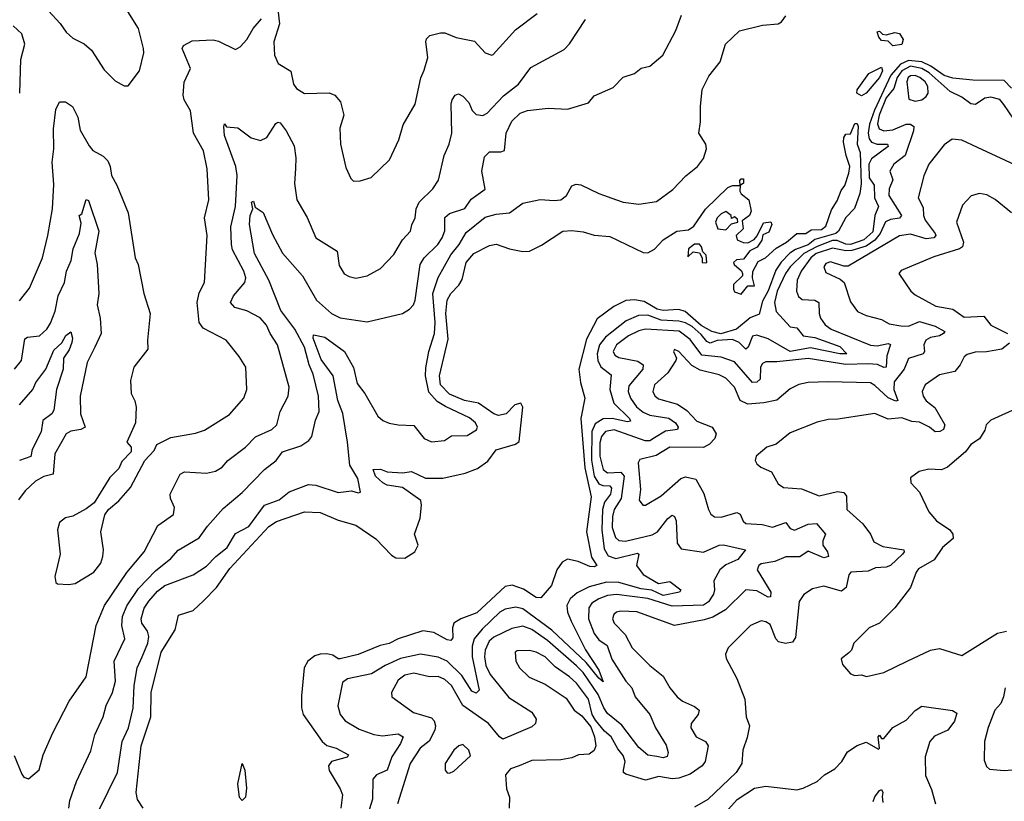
# Model space of a CAD drawing. Extents: x 1245432 to 1420865, y 606325 to 671314.
# Tile 278 of 382: x 1356476 to 1360896, y 649726 to 653234. Entities that reach past the tile are written whole.
import ezdxf

# ---------------------------------------------------------------- set-up
doc = ezdxf.new("R2010")
doc.units = 0

msp = doc.modelspace()

# ---------------------------------------------------------------- linework, layer by layer
at = {"layer": '0CON20XD'}
for points in [[(1356605, 653274), (1356657.5, 653217.5), (1356685, 653178), (1356715, 653151.2), (1356765, 653126.2), (1356797.6, 653097.6), (1356855, 653008.8), (1356905, 652960), (1356945, 652937.5), (1356963, 652937), (1357014.2, 653005), (1357032.9, 653085), (1357031.4, 653105), (1357008.9, 653195), (1356946.7, 653295)], [(1357635, 653280), (1357642, 653215), (1357617.4, 653135), (1357620, 653075), (1357636.8, 653036.8), (1357692.4, 653002.4), (1357704.4, 652945), (1357719.2, 652925), (1357755, 652903.1), (1357865, 652905.8), (1357891.2, 652895), (1357916.2, 652866.2), (1357931.4, 652805), (1357913.2, 652746.8), (1357916, 652675), (1357940, 652570), (1357961.7, 652521.7), (1357975, 652510), (1358005, 652511.2), (1358054.2, 652525.8), (1358136, 652605), (1358178.6, 652695), (1358197.6, 652762.4), (1358251.9, 652855), (1358276.7, 652973.3), (1358292.3, 653007.7), (1358307.7, 653065), (1358298.5, 653135), (1358301.8, 653148.2), (1358317, 653163), (1358365, 653175.7), (1358385, 653175.6), (1358435, 653154.6), (1358517.6, 653137.6), (1358565, 653085.6), (1358595, 653074.2), (1358601.7, 653078.3), (1358701.2, 653188.8), (1358798.4, 653261.6)], [(1356451.7, 649931.7), (1356485, 649848), (1356495, 649833.8), (1356515, 649826.7), (1356563.2, 649866.8), (1356581.1, 649935), (1356625, 650034), (1356698.6, 650175), (1356773.8, 650285), (1356818.8, 650515), (1356856.2, 650605), (1356957.4, 650752.6), (1357035.4, 650845), (1357096.5, 650963.5), (1357166.6, 651013.4), (1357171.5, 651045), (1357152.9, 651085), (1357150.9, 651105), (1357196.2, 651195), (1357215.9, 651204.1), (1357315, 651198.8), (1357355, 651207.1), (1357384.3, 651225), (1357410.8, 651255), (1357488.9, 651315), (1357535, 651362.5), (1357607.5, 651395), (1357629.5, 651415), (1357645.6, 651475), (1357680.5, 651545), (1357685.4, 651585), (1357633.3, 651775), (1357600.7, 651825), (1357583.2, 651863.2), (1357555.7, 651895.7), (1357495, 651926.7), (1357441.7, 651941.7), (1357422.5, 651965), (1357435.4, 651995), (1357486.1, 652053.9), (1357491.3, 652075), (1357482.7, 652105), (1357431.4, 652201.4), (1357426.1, 652225), (1357423.8, 652305), (1357444.4, 652395), (1357452.6, 652535), (1357445.8, 652575), (1357394.8, 652715), (1357392.5, 652755), (1357395, 652766.2), (1357403.9, 652753.9), (1357455, 652748.7), (1357515, 652704.5), (1357557.6, 652692.4), (1357585, 652706), (1357625, 652768.8), (1357635, 652774), (1357645, 652770.8), (1357672.5, 652735), (1357707.8, 652667.8), (1357715.3, 652614.7), (1357714.2, 652565.8), (1357709.4, 652499.4), (1357719.5, 652425), (1357766, 652346), (1357805.7, 652255), (1357900.8, 652195), (1357910.7, 652130.7), (1357933.2, 652093.2), (1357955, 652080.8), (1357985, 652074.2), (1358035, 652084.4), (1358095, 652117.1), (1358155, 652180.8), (1358195, 652245.7), (1358230, 652285), (1358236.2, 652313.8), (1358251.8, 652345), (1358256.1, 652385), (1358269.6, 652415), (1358331.1, 652475), (1358356, 652514), (1358381.2, 652625), (1358403.8, 652675), (1358416.2, 652725), (1358412.2, 652855), (1358417.3, 652875), (1358431.4, 652895), (1358445, 652901.1), (1358465, 652890.4), (1358491.9, 652861.9), (1358506.3, 652826.4), (1358525, 652808.2), (1358555, 652803.5), (1358574.4, 652815), (1358647.9, 652892.1), (1358714.6, 652945), (1358771, 653019), (1358919.8, 653100.2), (1358944.3, 653125.7), (1359016, 653235)], [(1356475, 651972.9), (1356520.5, 652029.5), (1356578.2, 652165), (1356602.7, 652265), (1356622.7, 652385), (1356628.6, 652495), (1356622.1, 652595), (1356629.7, 652655), (1356628.1, 652745), (1356638.6, 652831.4), (1356654.5, 652865.5), (1356681.2, 652865), (1356712.5, 652845), (1356737.3, 652797.3), (1356748, 652738), (1356787.3, 652667.3), (1356805, 652646.9), (1356851.3, 652621.3), (1356871.3, 652601.3), (1356882.3, 652575), (1356887.5, 652535), (1356911.7, 652491.7), (1356963, 652367), (1356994.4, 652165), (1357007.9, 652135), (1357033.5, 652005), (1357062.1, 651915), (1357049.1, 651795), (1357050.5, 651755), (1356988.6, 651675), (1356973.5, 651615), (1356975.8, 651555.8), (1356993, 651523), (1356998.9, 651495), (1356995.6, 651425), (1356957.5, 651337.5), (1356976.7, 651315), (1356976.2, 651295), (1356935, 651251.2), (1356920.5, 651219.5), (1356881.2, 651178.8), (1356810, 651065), (1356775, 651038.8), (1356715, 651006.2), (1356682.3, 650997.7), (1356655, 650976.7), (1356646.2, 650945), (1356658, 650835), (1356646, 650785), (1356634, 650735), (1356638.3, 650708.3), (1356645, 650702.5), (1356695, 650698.6), (1356725, 650704.2), (1356808.8, 650755), (1356840, 650795), (1356849.2, 650825), (1356852.9, 650855), (1356840, 650935), (1356858.3, 651011.7), (1356874.3, 651035.7), (1356921.2, 651075), (1356973.8, 651135), (1357038, 651255), (1357079.1, 651300.9), (1357091.9, 651328.1), (1357155, 651358.6), (1357265, 651378.1), (1357305, 651391.9), (1357418.1, 651461.9), (1357481.9, 651535), (1357495.6, 651575), (1357490.8, 651675), (1357461.7, 651721.7), (1357402.5, 651795), (1357299.3, 651849.3), (1357281.1, 651875), (1357272.3, 651965), (1357282, 652008), (1357305.6, 652054.4), (1357318.2, 652265), (1357305.4, 652345), (1357325.4, 652425.4), (1357317.9, 652565), (1357301.1, 652645), (1357256.9, 652725), (1357242.9, 652825), (1357214.7, 652874.7), (1357209.6, 652895), (1357215, 652953.3), (1357243.1, 653015), (1357205.8, 653105), (1357211.9, 653118.1), (1357250.2, 653139.8), (1357345, 653144.5), (1357368.5, 653138.5), (1357445, 653100), (1357465, 653112), (1357495, 653145.6), (1357523.6, 653195), (1357561.5, 653238.5)], [(1356696, 649695), (1356700.8, 649729.3), (1356730.5, 649815), (1356795, 649952), (1356813.8, 650025), (1356851.3, 650105), (1356864.4, 650155.6), (1356892.2, 650215), (1356905.7, 650265), (1356900, 650355), (1356947.7, 650455), (1356934.7, 650515), (1356937.1, 650555), (1356957.3, 650602.7), (1357009, 650681), (1357085, 650760.8), (1357153.8, 650815), (1357187.4, 650852.6), (1357281.5, 650908.5), (1357319.1, 650960.9), (1357389.7, 651040.3), (1357475, 651112.1), (1357575, 651214.5), (1357626.9, 651255), (1357655.3, 651294.7), (1357737.9, 651322.1), (1357774.3, 651345), (1357786.9, 651363.1), (1357803.4, 651436.6), (1357820.8, 651475), (1357817.7, 651545), (1357793.7, 651643.7), (1357775.9, 651685), (1357755, 651763.6), (1357711.4, 651845), (1357648.8, 651928.8), (1357594.2, 652065), (1357530.7, 652185), (1357508, 652315), (1357510.3, 652355), (1357522.9, 652385), (1357516.7, 652415), (1357525, 652420), (1357533.3, 652393.3), (1357568.7, 652368.7), (1357610.7, 652270.7), (1357655, 652186.9), (1357745.4, 652085), (1357808.4, 651975), (1357875.2, 651915.2), (1357915, 651895.4), (1358035, 651878.1), (1358194.2, 651915.8), (1358226.2, 651935), (1358244, 651955), (1358251.4, 651975), (1358273.9, 652135), (1358291.8, 652165), (1358353.3, 652225), (1358372.5, 652255), (1358383.6, 652286.4), (1358385, 652345.8), (1358405.3, 652364.7), (1358473.7, 652386.3), (1358501.9, 652428.1), (1358565, 652474), (1358550.4, 652555), (1358561.8, 652618.2), (1358585, 652640.6), (1358635, 652641.1), (1358652.7, 652647.3), (1358659.3, 652725), (1358685, 652778.9), (1358722.9, 652815), (1358755, 652827.2), (1358847.6, 652837.6), (1358935, 652832.9), (1359029.7, 652860.3), (1359055, 652892), (1359140.3, 652929.7), (1359185, 652976.2), (1359235, 652992), (1359265, 653016.2), (1359305, 653026.2), (1359363.3, 653075), (1359421.4, 653185), (1359446, 653255)], [(1356830.9, 649685), (1356914.7, 649855), (1356936.3, 649995), (1356964.3, 650055), (1356986, 650144), (1356990.2, 650245), (1357002.6, 650325), (1357025.4, 650374.6), (1357051.2, 650435), (1357056, 650465), (1357049.5, 650489.5), (1357023.8, 650525), (1357020.8, 650545), (1357035, 650593.3), (1357055, 650624.7), (1357095, 650669.4), (1357127.3, 650695), (1357255, 650742.9), (1357315, 650781.2), (1357356.8, 650825), (1357407.7, 650865), (1357445, 650927.4), (1357505, 650959.2), (1357575, 651054.7), (1357640.5, 651079.5), (1357685, 651114.6), (1357771.7, 651148.3), (1357805, 651144.6), (1357905, 651112), (1357965, 651120), (1357995, 651110), (1358006.4, 651113.6), (1357994.2, 651175), (1357957.2, 651235), (1357947.2, 651337.2), (1357927.1, 651467.1), (1357904.5, 651524.5), (1357882.7, 651635), (1357829.7, 651709.7), (1357793.7, 651805), (1357795, 651820), (1357845, 651809.3), (1357933.6, 651745), (1357975, 651672.9), (1357990.7, 651600.7), (1358025.8, 651555.8), (1358084, 651455), (1358105.8, 651435), (1358135, 651422.5), (1358175, 651415.8), (1358245, 651412.9), (1358291.9, 651355), (1358325, 651338.9), (1358382.5, 651345), (1358415, 651365.8), (1358485, 651367.5), (1358526.9, 651393.1), (1358530.5, 651405), (1358521.5, 651425), (1358495, 651447.3), (1358388, 651498), (1358350.3, 651520.3), (1358312.9, 651562.9), (1358297.9, 651635), (1358298.7, 651671.3), (1358313, 651745), (1358338.5, 651825), (1358340.7, 651875), (1358331, 652005), (1358355, 652077.7), (1358411, 652179), (1358448, 652225), (1358480.6, 652279.4), (1358565, 652347.3), (1358615, 652360.9), (1358675, 652366.7), (1358735, 652411.1), (1358812.7, 652427.3), (1358875, 652422.2), (1358905, 652426.2), (1358930.6, 652445), (1358955, 652489.2), (1358973.6, 652496.4), (1358995, 652492.9), (1359075, 652454.5), (1359155.4, 652425.4), (1359185, 652415.5), (1359255, 652406.4), (1359335, 652418.6), (1359407.7, 652472.3), (1359466.6, 652533.4), (1359518.2, 652575), (1359545, 652611.4), (1359558.2, 652655), (1359555.5, 652675), (1359524.6, 652725), (1359532.5, 652775), (1359531.3, 652845), (1359539.2, 652920.8), (1359569.7, 652980.3), (1359620.4, 653045), (1359644.4, 653125), (1359706.4, 653183.6), (1359810.7, 653209.3), (1359880, 653215), (1359895.6, 653225), (1359915, 653252)], [(1356475.9, 652904.1), (1356481.5, 653055), (1356498.4, 653125), (1356485, 653170), (1356447.1, 653207.1)], [(1360395, 653117.5), (1360375, 653137.8), (1360345, 653140.9), (1360332.1, 653155), (1360325, 653180), (1360335, 653183.3), (1360349.3, 653169.3), (1360365, 653165.5), (1360405, 653176.9), (1360425, 653172.1), (1360441.8, 653145), (1360435, 653122.2), (1360395, 653117.5)], [(1360927.5, 652927.4), (1360895, 652961.6), (1360755, 652962.1), (1360665, 652971.1), (1360625, 652983.1), (1360565.8, 653025.8), (1360525.3, 653045.3), (1360465, 653051.4), (1360429.6, 653035), (1360386, 652985), (1360312.4, 652827.6), (1360291.1, 652765), (1360284.6, 652725), (1360289.2, 652699.2), (1360300, 652685), (1360325, 652676.1), (1360372, 652675), (1360373.9, 652665), (1360299.7, 652610.3), (1360287.8, 652585), (1360289.8, 652525), (1360311.6, 652491.6), (1360313, 652435), (1360331.2, 652395), (1360314.6, 652355.4), (1360305, 652281.4), (1360265, 652245.4), (1360205, 652224.8), (1360185, 652226.5), (1360145, 652243.3), (1360125, 652243), (1360055, 652216.8), (1359995.4, 652185), (1359934.9, 652125), (1359913.1, 652095), (1359876.5, 652015), (1359864.8, 651965), (1359870.9, 651925), (1359933.8, 651855), (1359965, 651851.2), (1359992.1, 651815), (1360045, 651807.7), (1360158, 651768), (1360188.9, 651735), (1360157.8, 651735), (1360025, 651760.9), (1359935, 651744.6), (1359835, 651801.3), (1359785, 651818.6), (1359765, 651813.6), (1359746.3, 651763.7), (1359735, 651755.9), (1359705, 651784.8), (1359675, 651798.6), (1359606.5, 651793.5), (1359575, 651782.8), (1359559.7, 651789.7), (1359535, 651821.7), (1359495, 651857), (1359465, 651873.3), (1359435, 651880.6), (1359355, 651885.3), (1359295, 651908.6), (1359253.5, 651906.5), (1359198.2, 651881.8), (1359105, 651809.1), (1359078.2, 651775), (1359068.3, 651735), (1359071.7, 651705), (1359085, 651676.6), (1359130.6, 651640.6), (1359125.7, 651575), (1359143.2, 651513.2), (1359213.7, 651443.6), (1359217.6, 651432.4), (1359205, 651428.9), (1359135, 651443.7), (1359095, 651443), (1359059.2, 651420.8), (1359044.4, 651385.6), (1359042.9, 651257.1), (1359055.4, 651185.4), (1359075, 651151), (1359093.3, 651143.3), (1359125, 651142.6), (1359132.1, 651132.1), (1359128.6, 651105), (1359101.6, 651068.4), (1359091.8, 651035), (1359089.8, 650945), (1359099.4, 650859.4), (1359118, 650828), (1359151.2, 650815), (1359249.1, 650839.1), (1359254.5, 650834.5), (1359244.7, 650785), (1359275, 650743.2), (1359343.4, 650703.4), (1359395, 650712.5), (1359444.4, 650675), (1359438, 650665), (1359365, 650649.3), (1359312.9, 650672.9), (1359265, 650680.1), (1359165, 650708.5), (1359110.7, 650709.3), (1359032.1, 650687.9), (1358978, 650662), (1358946.9, 650635), (1358932.1, 650605), (1358935.6, 650575), (1358951, 650535), (1359016.3, 650406.3), (1359075.9, 650315), (1359095, 650262.5), (1359075, 650278.1), (1359019.2, 650349.2), (1358865, 650493.6), (1358735, 650589.2), (1358702.5, 650597.5), (1358655, 650587.7), (1358631.6, 650575), (1358551.7, 650498.3), (1358515.9, 650455), (1358507.6, 650422.4), (1358507.1, 650375), (1358539.1, 650225), (1358525, 650211.2), (1358505, 650219.7), (1358460.2, 650290.2), (1358395, 650355.6), (1358355, 650373.6), (1358275, 650387), (1358185, 650366.6), (1358116.1, 650335), (1358055, 650298.2), (1357947.5, 650275), (1357925, 650258.5), (1357904.4, 650155), (1357914.6, 650115), (1357937, 650087), (1358000.4, 650050.4), (1358065, 650026.2), (1358105, 650020.3), (1358175, 650028.4), (1358196.9, 650015), (1358185.7, 649985), (1358147.1, 649925), (1358126.2, 649865), (1358077.5, 649845), (1358060.5, 649825), (1358059.7, 649735), (1358031.2, 649645)], [(1360961.3, 652755), (1360893.6, 652853.6), (1360875, 652876), (1360835, 652886.6), (1360808, 652882), (1360766.7, 652853.3), (1360745.9, 652855.9), (1360705, 652886), (1360652, 652912), (1360558.3, 652995), (1360525.5, 653015), (1360475, 653025.1), (1360435, 653004.1), (1360414.2, 652975), (1360399.3, 652925), (1360365.9, 652884.1), (1360333.9, 652805), (1360326.3, 652766.3), (1360334.3, 652744.3), (1360355, 652734.8), (1360395, 652740.2), (1360455, 652764.8), (1360475.2, 652765.2), (1360488.9, 652755), (1360488.3, 652735), (1360450.6, 652625), (1360400.4, 652585), (1360382.5, 652555), (1360395.2, 652515), (1360378.1, 652475), (1360377.1, 652445), (1360434, 652355), (1360425, 652343), (1360385, 652337.6), (1360362.8, 652327.2), (1360339, 652275), (1360315.1, 652245), (1360275, 652217.8), (1360211.4, 652198.6), (1360185, 652197), (1360125, 652208.2), (1360051, 652185), (1360027.4, 652165), (1359984.1, 652105), (1359966.3, 652065), (1359963.3, 652015), (1359971.7, 651991.7), (1359988.3, 651978.3), (1360045.3, 651975.3), (1360063.5, 651965), (1360064.6, 651915), (1360071.2, 651895), (1360091.8, 651865), (1360117.8, 651845), (1360295, 651773.3), (1360325, 651770.9), (1360375, 651780.9), (1360385, 651776.9), (1360368.9, 651725), (1360365.2, 651674.8), (1360355, 651672.6), (1360326.1, 651686.1), (1360285, 651690.1), (1360185, 651687), (1360015, 651713.8), (1359875, 651698.1), (1359825, 651698.2), (1359809.7, 651690.3), (1359800.9, 651675), (1359799.9, 651620.1), (1359785, 651607), (1359765, 651605.2), (1359685, 651698.4), (1359625, 651719.3), (1359538.4, 651728.4), (1359485, 651799.4), (1359436.3, 651836.3), (1359285, 651845.8), (1359255, 651838), (1359208.4, 651815), (1359155.3, 651775), (1359140.3, 651745), (1359148, 651728), (1359165, 651717.6), (1359250.8, 651700.8), (1359274.7, 651685), (1359272.5, 651665), (1359209.7, 651590.3), (1359208, 651565), (1359217.4, 651535), (1359245, 651496.9), (1359275, 651472.4), (1359305, 651458.9), (1359390.5, 651445), (1359419.7, 651425), (1359431.5, 651405), (1359428.6, 651395), (1359375, 651387.7), (1359325, 651356.9)], [(1360255, 652891.8), (1360234.3, 652904.3), (1360235, 652918.6), (1360288, 652992), (1360345, 653021.4), (1360348.4, 653005), (1360335, 652974.7), (1360275.6, 652904.4), (1360255, 652891.8)], [(1360495, 652868.2), (1360525, 652873.8), (1360545, 652888.9), (1360554.6, 652905), (1360552.6, 652935), (1360541, 652955), (1360516.9, 652975), (1360495, 652983.7), (1360475, 652982.2), (1360464.4, 652975), (1360457.4, 652955), (1360467.5, 652877.5), (1360495, 652868.2)], [(1357030, 649695), (1357004.1, 649734.1), (1356998.4, 649765), (1357020.6, 649975), (1357064.1, 650105), (1357066.2, 650213.8), (1357111, 650395), (1357174.5, 650495), (1357188.3, 650561.7), (1357255, 650581.8), (1357301.8, 650625), (1357360, 650685), (1357419.6, 650770.4), (1357595, 650960), (1357628.8, 650981.2), (1357755, 651025.8), (1357825, 651021.9), (1357905, 650988), (1357985.5, 650965), (1358075, 650903.6), (1358145, 650830.8), (1358165, 650818.5), (1358205, 650817.9), (1358250, 650845), (1358264.5, 650875), (1358247.5, 650925), (1358272.9, 650997.1), (1358279.6, 651055), (1358276.4, 651076.4), (1358195, 651134), (1358125, 651144.7), (1358105.3, 651155), (1358073.5, 651185), (1358062.5, 651215), (1358095, 651217.1), (1358125, 651204.2), (1358195, 651200), (1358235, 651205.6), (1358297, 651177), (1358375, 651176.2), (1358475, 651199.4), (1358530.5, 651219.5), (1358577.2, 651252.8), (1358615, 651302.9), (1358701.5, 651328.5), (1358718.5, 651341.5), (1358734.4, 651494.4), (1358725, 651512.9), (1358698, 651505), (1358660, 651465), (1358625, 651457.5), (1358605, 651464.7), (1358535, 651512.5), (1358472.9, 651525), (1358405, 651553.1), (1358364.7, 651595), (1358360.7, 651635), (1358399.7, 651800.3), (1358388.1, 651915), (1358395.5, 651975), (1358411.1, 652005), (1358447.3, 652042.7), (1358461.9, 652068.1), (1358480.6, 652145), (1358515, 652184.3), (1358585, 652220), (1358615, 652226.2), (1358675, 652206), (1358735, 652194), (1358765, 652195.7), (1358818.6, 652221.4), (1358913.3, 652285), (1358955, 652288.6), (1359005, 652282.5), (1359055, 652267.1), (1359125, 652261.5), (1359275, 652188.6), (1359295, 652187.1), (1359325, 652204.2), (1359365, 652246.4), (1359425, 652285.5), (1359478.3, 652291.7), (1359502.4, 652307.6), (1359555, 652383.8), (1359655, 652481.2), (1359675, 652490), (1359710, 652490), (1359708.3, 652511.7), (1359715, 652520), (1359725, 652520), (1359725, 652500), (1359710, 652490), (1359708.8, 652465), (1359715, 652452.5), (1359748.8, 652425), (1359759.2, 652375), (1359752.5, 652355), (1359718.3, 652331.7), (1359723.3, 652295), (1359692.5, 652265), (1359696.4, 652246.4), (1359723.6, 652233.6), (1359745, 652232.5), (1359773, 652247), (1359786.7, 652263.3), (1359815, 652322.5), (1359847, 652327), (1359852.5, 652315), (1359839.3, 652280.7), (1359811.7, 652268.3), (1359807.5, 652245), (1359786.4, 652213.6), (1359753.6, 652196.4), (1359725, 652160), (1359693.6, 652156.4), (1359680, 652145), (1359682.5, 652135), (1359716.4, 652106.4), (1359720, 652095), (1359720, 652085), (1359680, 652045), (1359680, 652025), (1359685, 652012.5), (1359715, 652002.5), (1359745, 652040), (1359775, 652040), (1359765.6, 652075), (1359766.4, 652103.6), (1359790.9, 652149.1), (1359823.3, 652165), (1359871.5, 652208.5), (1359918, 652235), (1359965, 652273.8), (1360005.2, 652274.8), (1360029.3, 652290.7), (1360075, 652293.1), (1360095, 652306.9), (1360119.7, 652380.3), (1360145, 652420.6), (1360163.1, 652466.9), (1360180.5, 652489.5), (1360198.5, 652545), (1360202.7, 652575), (1360185.9, 652625), (1360173.9, 652683.9), (1360175.6, 652705), (1360185, 652720), (1360205, 652722.5), (1360225, 652768.6), (1360235, 652767.8), (1360240, 652755), (1360235.9, 652675), (1360248, 652638), (1360253.3, 652496.7), (1360246.7, 652453.3), (1360223, 652387), (1360185, 652345.6), (1360152, 652285), (1360140, 652275), (1360045, 652247.5), (1360015, 652223.2), (1359958, 652202), (1359933.6, 652186.4), (1359893.5, 652146.5), (1359870.6, 652109.4), (1359835, 652017.1), (1359809.6, 651970.4), (1359795, 651912.5), (1359755, 651895.7), (1359693.6, 651845), (1359623.7, 651823.7), (1359582.7, 651835), (1359535, 651861.7), (1359463.8, 651923.8), (1359435, 651932.8), (1359365, 651928.9), (1359337.5, 651935), (1359278.9, 651968.9), (1359235, 651977.3), (1359196.9, 651973.1), (1359143.6, 651946.4), (1359068.1, 651891.9), (1359020.1, 651799.9), (1358986.4, 651665), (1358992.7, 651605), (1359012.2, 651535), (1358995.4, 651444.6), (1359012.2, 651222.3), (1359041.9, 651091.9), (1359020, 650935), (1359042.1, 650822.1), (1359067.1, 650785), (1359055, 650778.2), (1359035, 650779.3), (1358982.4, 650802.4), (1358935, 650813.1), (1358910.8, 650799.2), (1358887.5, 650765), (1358862.5, 650695), (1358815, 650638.8), (1358795, 650640.6), (1358738, 650678), (1358686.8, 650696.8), (1358655, 650689.6), (1358527.8, 650572.2), (1358456.9, 650545), (1358425.4, 650525), (1358418.1, 650505), (1358419.9, 650460.1), (1358412, 650448), (1358395, 650450), (1358335, 650483.1), (1358285, 650491.4), (1358175, 650454.7), (1358135, 650434.1), (1358094.3, 650425.7), (1357995, 650384.6), (1357915, 650365.4), (1357905, 650365.6), (1357881.9, 650381.9), (1357855, 650387.1), (1357825, 650386.9), (1357801.4, 650378.6), (1357769.1, 650355), (1357752.5, 650325), (1357740.7, 650199.3), (1357740.3, 650145), (1357748.4, 650115), (1357834.2, 649994.2), (1357855, 649977.1), (1357896.5, 649965), (1357951.4, 649935), (1357945.8, 649924.3), (1357875.5, 649905), (1357861.6, 649885), (1357865, 649864.6), (1357915, 649782.5), (1357924.7, 649755), (1357917.6, 649695)], [(1360942.2, 652582.2), (1360775, 652660.5), (1360705, 652693.3), (1360661.7, 652698.3), (1360625, 652672.5), (1360556.4, 652585), (1360535, 652533.8), (1360508.5, 652435), (1360531.9, 652391.9), (1360533.5, 652355), (1360540.6, 652335), (1360585.5, 652275), (1360588.2, 652265), (1360578.6, 652255), (1360545, 652251.3), (1360475, 652271.4), (1360425, 652264.2), (1360195, 652128.5), (1360175, 652127.5), (1360115, 652147.4), (1360095, 652140), (1360085.5, 652125), (1360095, 652099.4), (1360159.5, 652069.5), (1360177.5, 652055), (1360205, 651968), (1360237.1, 651925), (1360275, 651906.2), (1360345, 651888.2), (1360378.9, 651868.9), (1360430.5, 651859.5), (1360465, 651858.2), (1360515, 651879.5), (1360585, 651858.4), (1360628.1, 651835), (1360623.1, 651825), (1360604.8, 651815.2), (1360565, 651808.1), (1360543.9, 651796.1), (1360534, 651775), (1360537.3, 651745), (1360532.1, 651735), (1360465, 651713.1), (1360446.1, 651665), (1360401.9, 651608.1), (1360399.5, 651575), (1360417.5, 651525), (1360408.3, 651521.7), (1360375, 651537.2), (1360315, 651592.7), (1360295, 651603.5), (1360105, 651608.7), (1360015.4, 651605.4), (1359973.5, 651596.5), (1359935, 651577.5), (1359875, 651527.1), (1359816, 651514), (1359745, 651508.7), (1359710.4, 651525), (1359685.3, 651585), (1359645, 651625.3), (1359615, 651639.8), (1359530.7, 651660.7), (1359492.5, 651682.5), (1359435, 651744.2), (1359415, 651753.3), (1359410.8, 651745), (1359423.5, 651715), (1359420.9, 651705), (1359385, 651648.5), (1359325.4, 651595), (1359317.5, 651565), (1359326.3, 651546.4), (1359342.7, 651532.7), (1359428.3, 651508.3), (1359470.5, 651480.5), (1359515, 651432.3), (1359585, 651405.5), (1359601.8, 651375), (1359596.2, 651355), (1359571.8, 651328.2), (1359545, 651314.1), (1359395, 651316.1), (1359332.3, 651277.7), (1359259.7, 651260.3), (1359251.5, 651245), (1359262.5, 651125), (1359256.9, 651076.9), (1359273.3, 651055), (1359285, 651055.8), (1359355, 651096.5), (1359443.3, 651175), (1359465, 651182.1), (1359511.1, 651171.1), (1359547.1, 651107.1), (1359568.1, 651035), (1359578.6, 651015), (1359595, 651002.2), (1359625, 651001.3), (1359695, 651022.7), (1359710, 651015), (1359723.2, 650983.2), (1359735, 650973.1), (1359809, 650969), (1359855, 650956.1), (1359915, 650977.5), (1359935, 650950.9), (1359953.3, 650943.3), (1360015, 650970.6), (1360052.7, 650972.7), (1360092.5, 650925), (1360081.8, 650895), (1360081.5, 650875), (1360101.4, 650845), (1360106.2, 650825), (1360085, 650818.1), (1360015, 650849.1), (1359977.2, 650822.8), (1359915, 650822.9), (1359865, 650801.6), (1359805, 650792.5), (1359793.1, 650785), (1359785.9, 650765), (1359848.2, 650665), (1359846, 650644), (1359835, 650642.7), (1359785, 650670.6), (1359734.8, 650675.2), (1359644.9, 650585.1), (1359587.3, 650552.7), (1359549, 650541), (1359415, 650515.3), (1359246.4, 650576.4), (1359175, 650580), (1359154.8, 650575.2), (1359143.5, 650565), (1359137.5, 650545), (1359144.5, 650525), (1359193.2, 650475), (1359225.3, 650415.2), (1359305, 650335.6), (1359365, 650288), (1359394.4, 650235), (1359426.9, 650195), (1359451.4, 650175), (1359505, 650151.2), (1359525.3, 650135.3), (1359521.1, 650115), (1359489.6, 650075), (1359489.1, 650055), (1359512.2, 650015), (1359555, 649994.3), (1359566.7, 649975), (1359552.9, 649905), (1359538.8, 649885), (1359485, 649848.2), (1359435, 649829.3), (1359405, 649826.6), (1359345, 649837.1), (1359285, 649820.3), (1359197, 649847), (1359185.8, 649855), (1359185.6, 649865), (1359194.3, 649905), (1359185, 649931.2), (1359161.1, 649961.1), (1359131.5, 650015), (1359100.8, 650040.8), (1359060, 650090), (1359045.9, 650115.9), (1359029.3, 650185), (1358975, 650256.1), (1358944.5, 650285), (1358880, 650330), (1358834.6, 650375), (1358795, 650396), (1358765, 650403.1), (1358709.3, 650400.7), (1358700, 650395), (1358702.5, 650355), (1358719.4, 650325), (1358762.4, 650282.4), (1358835, 650251.2), (1358929.2, 650189.2), (1358964.3, 650134.3), (1358999.6, 650109.6), (1359040, 650060), (1359056, 650015), (1359062, 649975), (1359055, 649953.3), (1359032.3, 649937.7), (1358985, 649933.8), (1358955, 649920.8), (1358905, 649912.5), (1358775, 649909.6), (1358717.5, 649885), (1358678.6, 649871.4), (1358656.2, 649845), (1358661.7, 649781.7), (1358674.5, 649745), (1358672.9, 649695)], [(1360927.8, 652367.8), (1360855, 652426.9), (1360817.6, 652447.6), (1360785, 652453.3), (1360746.3, 652443.7), (1360707.8, 652402.2), (1360681.5, 652325), (1360712.1, 652235), (1360708.5, 652215), (1360694.2, 652205.8), (1360579.9, 652170.1), (1360432.3, 652107.7), (1360422.5, 652095), (1360475.8, 652015), (1360495, 651999.4), (1360588.5, 651948.5), (1360665, 651934.3), (1360715, 651899.7), (1360803.4, 651903.4), (1360835, 651863.8), (1360909.4, 651825)], [(1356453.3, 651665), (1356484.1, 651705), (1356498.4, 651801.6), (1356511.3, 651808.7), (1356565, 651814.6), (1356597.1, 651845), (1356615, 651871.4), (1356634.8, 651925.2), (1356648.1, 651995), (1356676.7, 652055), (1356686.4, 652105), (1356706.7, 652153.3), (1356716, 652205), (1356743.9, 652275), (1356751.2, 652321.2), (1356742.5, 652355), (1356755, 652362.5), (1356775, 652427.5), (1356785, 652422.5), (1356831.5, 652285), (1356812.7, 652187.3), (1356823.1, 652135), (1356831.3, 652005), (1356823.8, 651955), (1356837.2, 651895), (1356841.1, 651825), (1356813.9, 651765), (1356778.4, 651695), (1356746.9, 651545), (1356749.2, 651465), (1356769.2, 651405), (1356750, 651395), (1356705, 651387.8), (1356685.3, 651374.7), (1356633.3, 651285), (1356626.2, 651195), (1356585, 651183.1), (1356547.4, 651162.6), (1356500.3, 651119.7), (1356470.7, 651079.3)], [(1359645, 652291.2), (1359671.7, 652318.3), (1359700, 652325), (1359698.3, 652338.3), (1359685, 652350), (1359671.7, 652341.7), (1359670, 652355), (1359645, 652372.5), (1359625, 652363.3), (1359606.2, 652345), (1359598.6, 652325), (1359610, 652295), (1359645, 652291.2)], [(1359555, 652142.5), (1359560, 652145), (1359557, 652177), (1359541.7, 652191.7), (1359536.7, 652215), (1359527.3, 652227.3), (1359505, 652226.7), (1359477.5, 652205), (1359475, 652170), (1359498.3, 652191.7), (1359527.5, 652187.5), (1359540, 652165), (1359540, 652145), (1359555, 652142.5)], [(1356475.2, 651505), (1356534.7, 651575), (1356547.8, 651605), (1356593.5, 651665), (1356629, 651751), (1356665, 651783.8), (1356683.1, 651816.9), (1356705, 651832.5), (1356712.3, 651805), (1356710.1, 651785), (1356698.1, 651751.9), (1356672.2, 651715), (1356671.4, 651665), (1356640.8, 651575), (1356629, 651481), (1356620.6, 651465), (1356580, 651435), (1356572.3, 651385), (1356532, 651305), (1356526.7, 651273.3), (1356475, 651255.8)], [(1360918.3, 651781.7), (1360885, 651755.5), (1360815, 651743.1), (1360765, 651742.1), (1360728.6, 651731.4), (1360715, 651721.2), (1360697.5, 651685), (1360674.3, 651655.7), (1360605, 651639.5), (1360540.6, 651595), (1360527.3, 651565), (1360531.6, 651545), (1360545, 651524.1), (1360583.8, 651493.8), (1360628.2, 651415), (1360623.3, 651395), (1360605.6, 651385.6), (1360585, 651384), (1360559.6, 651405), (1360515, 651427.8), (1360481.1, 651431.1), (1360435, 651446.6), (1360375, 651441.8), (1360315, 651466.7), (1360149.1, 651440.9), (1360105, 651439.6), (1360055, 651427.3), (1359935, 651379.4), (1359871.7, 651328.3), (1359830, 651315), (1359782.5, 651275), (1359778, 651255), (1359785, 651240), (1359803.3, 651225), (1359850, 651205), (1359880.5, 651150.5), (1359905, 651134.2), (1359985, 651128.5), (1360065, 651096.4), (1360146.9, 651116.9), (1360175, 651112.5), (1360186.8, 651095), (1360188.9, 651035), (1360261.2, 650971.2), (1360295.6, 650925), (1360310.7, 650890.7), (1360350.4, 650869.6), (1360444.3, 650854.3), (1360446.9, 650845), (1360438.9, 650835), (1360385, 650784.1), (1360365, 650776.3), (1360316.8, 650773.2), (1360285, 650758.8), (1360206.2, 650753.8), (1360197.1, 650742.9), (1360185.3, 650685), (1360165, 650668.5), (1360085, 650692.2), (1360035, 650680), (1359996.4, 650653.6), (1359975, 650622.5), (1359958.3, 650461.7), (1359945, 650440), (1359914.2, 650434.2), (1359881.8, 650441.8), (1359870.7, 650455), (1359845, 650518.8), (1359825, 650532.1), (1359805, 650536.4), (1359756, 650515), (1359655.5, 650414.5), (1359643.6, 650386.4), (1359647.6, 650367.6), (1359695, 650277.5), (1359730.6, 650185), (1359737.1, 650105), (1359752.1, 650065), (1359741.9, 650011.9), (1359722.2, 649955), (1359718.1, 649895), (1359692.2, 649855), (1359565, 649733.8), (1359505, 649700)], [(1360963.3, 651495), (1360835, 651437.1), (1360814.5, 651415.5), (1360808.5, 651391.5), (1360785, 651352.5), (1360745, 651326.9), (1360721.4, 651295), (1360641.2, 651225), (1360614, 651214), (1360556.4, 651216.4), (1360513.6, 651206.4), (1360475, 651177.5), (1360476.7, 651155), (1360515, 651113.3), (1360556.5, 651025), (1360590.9, 650985), (1360650.8, 650945), (1360664.2, 650925), (1360665.8, 650905), (1360617.8, 650865), (1360580.2, 650809.8), (1360510.9, 650769.1), (1360500, 650755), (1360474.3, 650685), (1360403.8, 650595), (1360335, 650526.2), (1360288.8, 650505), (1360220, 650435), (1360210, 650405), (1360198.3, 650391.7), (1360163.3, 650365), (1360169.3, 650339.3), (1360205, 650297.5), (1360225, 650290), (1360255, 650293.3), (1360276.4, 650286.4), (1360355.5, 650304.5), (1360460, 650355), (1360565, 650404.6), (1360605, 650411.5), (1360705, 650380), (1360865, 650480.9), (1360905, 650490)], [(1359325, 651356.9), (1359305, 651344.6), (1359283.7, 651343.7), (1359145, 651393.1), (1359105, 651385.9), (1359087.2, 651362.8), (1359080.8, 651335), (1359080.1, 651275), (1359094.5, 651215), (1359115, 651200.7), (1359175, 651203.4), (1359188.6, 651185), (1359175.9, 651085), (1359143.9, 651035), (1359136.5, 651005), (1359135.7, 650955), (1359150.7, 650910.7), (1359165, 650896.9), (1359195, 650893.1), (1359315, 650921.3), (1359338.4, 650935), (1359385, 650995.3), (1359405, 651009.6), (1359415, 651004.4), (1359422.1, 650985), (1359427.1, 650885), (1359445, 650858.5), (1359545, 650843.8), (1359615, 650876), (1359635, 650877.3), (1359733.3, 650855), (1359699.2, 650810.8), (1359645, 650786.9), (1359619.3, 650765), (1359591.6, 650715), (1359595.3, 650675), (1359590.7, 650655), (1359568.3, 650621.7), (1359545, 650606.3), (1359405, 650601.3), (1359295, 650636), (1359155, 650654.9), (1359115, 650649.7), (1359075, 650634.4), (1359044.7, 650615), (1359031.1, 650595), (1359028.7, 650545), (1359055, 650478.8), (1359075, 650451.4), (1359113.6, 650425), (1359133.7, 650363.7), (1359196.9, 650265), (1359223.3, 650235), (1359239.2, 650195), (1359304.5, 650115), (1359330.5, 650055), (1359377.2, 649977.3), (1359387.3, 649945), (1359382.4, 649927.6), (1359365, 649920.9), (1359336.3, 649926.3), (1359295, 649933), (1359255, 649967.3), (1359178.4, 650068.4), (1359115, 650120.2), (1359097.3, 650145), (1359073, 650205), (1359005, 650303.9), (1358975, 650334.6), (1358845, 650447.1), (1358775, 650496.9), (1358735, 650511.6), (1358685, 650501.6), (1358605, 650463.3), (1358582.8, 650445), (1358564.8, 650405), (1358562.6, 650375), (1358569, 650335), (1358587.5, 650295), (1358671.5, 650191.5), (1358775, 650126.2), (1358794.6, 650095), (1358791.3, 650075), (1358775, 650060), (1358645.3, 650004.8), (1358630, 650015), (1358579.7, 650075), (1358465.7, 650155.7), (1358414.3, 650245), (1358385, 650272.7), (1358354.6, 650285.4), (1358315, 650284.3), (1358245, 650301.4), (1358205, 650292.4), (1358175, 650269.5), (1358144.4, 650215), (1358145.8, 650195), (1358244, 650125), (1358325, 650100.9), (1358336.7, 650086.7), (1358342.4, 650065), (1358339.8, 650045), (1358314.5, 649995.5), (1358273.8, 649965), (1358228.1, 649895), (1358172.3, 649715)], [(1360900, 650235), (1360892, 650195), (1360879.6, 650165), (1360853.8, 650135), (1360822.8, 650057.2), (1360806.7, 649995), (1360805, 649910), (1360815, 649882.5), (1360829.5, 649869.5), (1360895, 649864.4), (1360985, 649872.3)], [(1359643.9, 649676.1), (1359695.9, 649734.1), (1359775, 649784.3), (1359825, 649794.4), (1359965, 649778.1), (1359993.3, 649785), (1360055, 649814.5), (1360088, 649845), (1360135, 649871.2), (1360166.1, 649903.9), (1360192.4, 649947.6), (1360235, 649976.6), (1360275, 649991.5), (1360330.7, 649959.3), (1360335.6, 649965), (1360330, 650015), (1360335, 650022.5), (1360345, 650007.5), (1360355, 650008), (1360395, 650056.7), (1360455, 650090.4), (1360495, 650133.5), (1360525, 650153.1), (1360663.3, 650133.3), (1360682, 650122), (1360672.7, 650085), (1360641.5, 650045), (1360582.2, 650017.7), (1360561.8, 649995), (1360540, 649925), (1360541.3, 649841.3), (1360568.3, 649778.3), (1360586.7, 649715)], [(1358405, 649852.5), (1358425, 649861.4), (1358499.5, 649930.5), (1358492.5, 649955), (1358465, 649980.8), (1358446.7, 649975), (1358425, 649955.8), (1358385.8, 649895), (1358386, 649865), (1358395, 649854), (1358405, 649852.5)], [(1357475, 649729.2), (1357462.9, 649742.9), (1357455.4, 649805), (1357475, 649895.7), (1357487.1, 649865), (1357494, 649785), (1357489.2, 649745), (1357475, 649729.2)], [(1360306.8, 649725), (1360315, 649745.5), (1360335, 649774.4), (1360345, 649778.6), (1360350.9, 649765), (1360348.1, 649748.1), (1360350.5, 649720.5)]]:
    msp.add_lwpolyline(points, dxfattribs=at)

doc.saveas('drawing.dxf')
